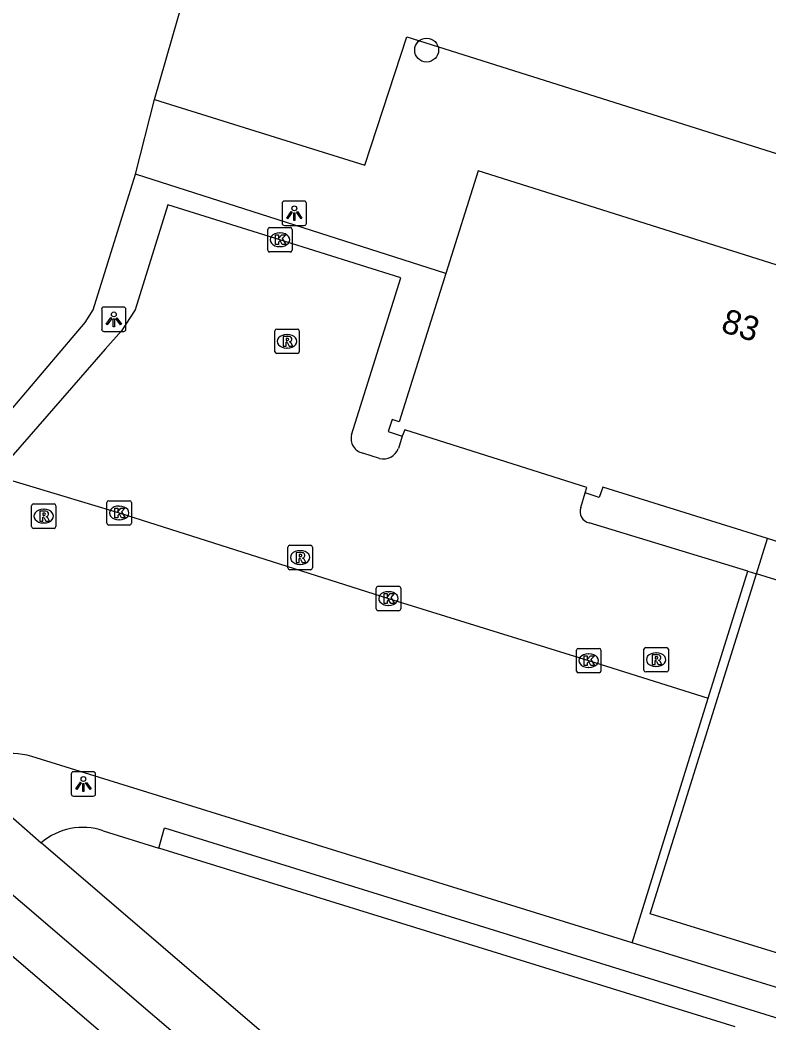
# Model space of a CAD drawing. Extents: x 162812 to 163818, y 381639 to 382470.
# Drawn here: x 163229.96 to 163260.65, y 381677.53 to 381718.61 of the extents above; entities that cross this region are included whole.
import ezdxf

# ---------------------------------------------------------------- set-up
doc = ezdxf.new("R2010")
doc.units = 0
for name, color, linetype in [('IMGEO_Boom', 7, 'Continuous'), ('IMGEO_Fietspad_gesloten', 7, 'Continuous'), ('IMGEO_Groenvoorziening', 7, 'Continuous'), ('IMGEO_Kolk', 7, 'Continuous'), ('IMGEO_Lichtpunt', 7, 'Continuous'), ('IMGEO_Muur', 7, 'Continuous'), ('IMGEO_Pand', 7, 'Continuous'), ('IMGEO_Pand_nummerreeks', 7, 'Continuous'), ('IMGEO_Rijbaan_lokaal_open', 7, 'Continuous'), ('IMGEO_Rioolput', 7, 'Continuous'), ('IMGEO_Voetpad_open', 7, 'Continuous')]:
    doc.layers.add(name, color=color, linetype=linetype)

msp = doc.modelspace()

# ---------------------------------------------------------------- linework, layer by layer
at = {"layer": 'IMGEO_Boom'}
msp.add_circle((163246.619, 381717.379), 0.489, dxfattribs=at)
at = {"layer": 'IMGEO_Fietspad_gesloten'}
for points in [[(163217.893, 381692.825), (163227.283, 381684.791), (163254.694, 381661.333)], [(163253.433, 381659.861), (163226.134, 381683.255)]]:
    msp.add_lwpolyline(points, dxfattribs=at)
at = {"layer": 'IMGEO_Groenvoorziening'}
for points in [[(163235.47, 381715.356), (163239.525, 381729.44)], [(163235.47, 381715.356), (163244.088, 381712.664), (163245.811, 381717.927), (163292.414, 381703.217)], [(163234.684, 381712.297), (163235.47, 381715.356)]]:
    msp.add_lwpolyline(points, dxfattribs=at)
at = {"layer": 'IMGEO_Kolk'}
for p, q in [((163240.182, 381710.108), (163241.034, 381710.108)), ((163240.107, 381709.182), (163240.107, 381710.034)), ((163240.595, 381709.888), (163240.62, 381709.888)), ((163241.108, 381710.034), (163241.108, 381709.182)), ((163240.618, 381709.328), (163240.593, 381709.328)), ((163241.034, 381709.108), (163240.182, 381709.108)), ((163233.52, 381697.994), (163233.52, 381698.846)), ((163233.595, 381698.92), (163234.447, 381698.92)), ((163234.008, 381698.7), (163234.033, 381698.7)), ((163234.521, 381698.846), (163234.521, 381697.994)), ((163234.031, 381698.14), (163234.006, 381698.14)), ((163234.447, 381697.92), (163233.595, 381697.92)), ((163244.554, 381694.487), (163244.554, 381695.339)), ((163244.629, 381695.413), (163245.481, 381695.413)), ((163245.555, 381695.339), (163245.555, 381694.487)), ((163245.042, 381695.193), (163245.067, 381695.193)), ((163245.065, 381694.633), (163245.04, 381694.633)), ((163245.481, 381694.413), (163244.629, 381694.413)), ((163252.757, 381691.944), (163252.757, 381692.796)), ((163252.832, 381692.87), (163253.684, 381692.87)), ((163253.758, 381692.796), (163253.758, 381691.944)), ((163253.245, 381692.65), (163253.27, 381692.65)), ((163253.268, 381692.09), (163253.243, 381692.09)), ((163253.684, 381691.87), (163252.832, 381691.87))]:
    msp.add_line(p, q, dxfattribs=at)
for points in [[(163240.182, 381710.108), (163241.034, 381710.108)], [(163240.107, 381709.182), (163240.107, 381710.034)], [(163240.428, 381709.808), (163240.551, 381709.808), (163240.551, 381709.657), (163240.681, 381709.808), (163240.845, 381709.808), (163240.699, 381709.657), (163240.852, 381709.408), (163240.7, 381709.408), (163240.615, 381709.572), (163240.551, 381709.505), (163240.551, 381709.408), (163240.428, 381709.408), (163240.428, 381709.808)], [(163241.108, 381710.034), (163241.108, 381709.182)], [(163241.034, 381709.108), (163240.182, 381709.108)], [(163233.52, 381697.994), (163233.52, 381698.846)], [(163233.595, 381698.92), (163234.447, 381698.92)], [(163233.841, 381698.62), (163233.964, 381698.62), (163233.964, 381698.469), (163234.094, 381698.62), (163234.258, 381698.62), (163234.112, 381698.469), (163234.265, 381698.22), (163234.113, 381698.22), (163234.028, 381698.384), (163233.964, 381698.317), (163233.964, 381698.22), (163233.841, 381698.22), (163233.841, 381698.62)], [(163234.521, 381698.846), (163234.521, 381697.994)], [(163234.447, 381697.92), (163233.595, 381697.92)], [(163244.554, 381694.487), (163244.554, 381695.339)], [(163244.629, 381695.413), (163245.481, 381695.413)], [(163245.555, 381695.339), (163245.555, 381694.487)], [(163244.875, 381695.113), (163244.998, 381695.113), (163244.998, 381694.962), (163245.128, 381695.113), (163245.292, 381695.113), (163245.146, 381694.962), (163245.299, 381694.713), (163245.147, 381694.713), (163245.062, 381694.877), (163244.998, 381694.81), (163244.998, 381694.713), (163244.875, 381694.713), (163244.875, 381695.113)], [(163245.481, 381694.413), (163244.629, 381694.413)], [(163252.757, 381691.944), (163252.757, 381692.796)], [(163252.832, 381692.87), (163253.684, 381692.87)], [(163253.758, 381692.796), (163253.758, 381691.944)], [(163253.078, 381692.57), (163253.201, 381692.57), (163253.201, 381692.419), (163253.331, 381692.57), (163253.495, 381692.57), (163253.349, 381692.419), (163253.502, 381692.17), (163253.35, 381692.17), (163253.265, 381692.334), (163253.201, 381692.267), (163253.201, 381692.17), (163253.078, 381692.17), (163253.078, 381692.57)], [(163253.684, 381691.87), (163252.832, 381691.87)]]:
    msp.add_lwpolyline(points, dxfattribs=at)
for centre, start, end in [((163240.184, 381710.032), 91.552, 178.448), ((163240.184, 381710.032), 91.552, 178.448), ((163241.032, 381710.032), 1.552, 88.448), ((163241.032, 381710.032), 1.552, 88.448), ((163240.184, 381709.184), 181.552, 268.448), ((163240.184, 381709.184), 181.552, 268.448), ((163241.032, 381709.184), 271.552, 358.448), ((163241.032, 381709.184), 271.552, 358.448), ((163233.597, 381698.844), 91.552, 178.448), ((163233.597, 381698.844), 91.552, 178.448), ((163234.445, 381698.844), 1.552, 88.448), ((163234.445, 381698.844), 1.552, 88.448), ((163233.597, 381697.996), 181.552, 268.448), ((163233.597, 381697.996), 181.552, 268.448), ((163234.445, 381697.996), 271.552, 358.448), ((163234.445, 381697.996), 271.552, 358.448), ((163244.631, 381695.337), 91.552, 178.448), ((163244.631, 381695.337), 91.552, 178.448), ((163245.479, 381695.337), 1.552, 88.448), ((163245.479, 381695.337), 1.552, 88.448), ((163244.631, 381694.489), 181.552, 268.448), ((163244.631, 381694.489), 181.552, 268.448), ((163245.479, 381694.489), 271.552, 358.448), ((163245.479, 381694.489), 271.552, 358.448), ((163252.834, 381692.794), 91.552, 178.448), ((163252.834, 381692.794), 91.552, 178.448), ((163253.682, 381692.794), 1.552, 88.448), ((163253.682, 381692.794), 1.552, 88.448), ((163252.834, 381691.946), 181.552, 268.448), ((163252.834, 381691.946), 181.552, 268.448), ((163253.682, 381691.946), 271.552, 358.448), ((163253.682, 381691.946), 271.552, 358.448)]:
    msp.add_arc(centre, 0.0765, start, end, dxfattribs=at)
for centre, major_axis, ratio, start_param, end_param in [((163240.594, 381709.608), (-0.387, 0.002), 0.722429, 4.712389, 7.853982), ((163240.619, 381709.608), (-0.39, 0.002), 0.717154, 1.570796, 4.712389), ((163234.007, 381698.42), (-0.387, 0.002), 0.722429, 4.712389, 7.853982), ((163234.032, 381698.42), (-0.39, 0.002), 0.717154, 1.570796, 4.712389), ((163245.041, 381694.913), (-0.387, 0.002), 0.722429, 4.712389, 7.853982), ((163245.066, 381694.913), (-0.39, 0.002), 0.717154, 1.570796, 4.712389), ((163253.244, 381692.37), (-0.387, 0.002), 0.722429, 4.712389, 7.853982), ((163253.269, 381692.37), (-0.39, 0.002), 0.717154, 1.570796, 4.712389)]:
    msp.add_ellipse(centre, major_axis=major_axis, ratio=ratio, start_param=start_param, end_param=end_param, dxfattribs=at)
at = {"layer": 'IMGEO_Lichtpunt'}
for p, q in [((163240.699, 381711.098), (163240.699, 381710.291)), ((163240.699, 381711.098), (163240.699, 381710.291)), ((163241.601, 381711.193), (163240.793, 381711.193)), ((163241.601, 381711.193), (163240.793, 381711.193)), ((163241.695, 381710.291), (163241.695, 381711.098)), ((163241.695, 381710.291), (163241.695, 381711.098)), ((163240.793, 381710.197), (163241.601, 381710.197)), ((163240.793, 381710.197), (163241.601, 381710.197)), ((163233.303, 381706.754), (163233.303, 381705.947)), ((163233.303, 381706.754), (163233.303, 381705.947)), ((163234.205, 381706.849), (163233.397, 381706.849)), ((163234.205, 381706.849), (163233.397, 381706.849)), ((163234.299, 381705.947), (163234.299, 381706.754)), ((163234.299, 381705.947), (163234.299, 381706.754)), ((163233.397, 381705.853), (163234.205, 381705.853)), ((163233.397, 381705.853), (163234.205, 381705.853)), ((163232.056, 381687.721), (163232.056, 381686.914)), ((163232.056, 381687.721), (163232.056, 381686.914)), ((163232.958, 381687.816), (163232.15, 381687.816)), ((163232.958, 381687.816), (163232.15, 381687.816)), ((163233.052, 381686.914), (163233.052, 381687.721)), ((163233.052, 381686.914), (163233.052, 381687.721)), ((163232.15, 381686.82), (163232.958, 381686.82)), ((163232.15, 381686.82), (163232.958, 381686.82))]:
    msp.add_line(p, q, dxfattribs=at)
for points in [[(163241.073, 381710.762), (163241.112, 381710.734), (163240.924, 381710.472), (163240.886, 381710.499), (163241.073, 381710.762)], [(163241.175, 381710.714), (163241.222, 381710.714), (163241.222, 381710.392), (163241.175, 381710.392), (163241.175, 381710.714)], [(163241.285, 381710.734), (163241.323, 381710.761), (163241.51, 381710.499), (163241.471, 381710.471), (163241.285, 381710.734)], [(163233.677, 381706.418), (163233.716, 381706.39), (163233.528, 381706.128), (163233.49, 381706.155), (163233.677, 381706.418)], [(163233.779, 381706.37), (163233.826, 381706.37), (163233.826, 381706.048), (163233.779, 381706.048), (163233.779, 381706.37)], [(163233.889, 381706.39), (163233.927, 381706.417), (163234.114, 381706.155), (163234.075, 381706.127), (163233.889, 381706.39)], [(163232.43, 381687.385), (163232.469, 381687.357), (163232.281, 381687.095), (163232.243, 381687.122), (163232.43, 381687.385)], [(163232.532, 381687.337), (163232.579, 381687.337), (163232.579, 381687.015), (163232.532, 381687.015), (163232.532, 381687.337)], [(163232.642, 381687.357), (163232.68, 381687.384), (163232.867, 381687.122), (163232.828, 381687.094), (163232.642, 381687.357)]]:
    msp.add_lwpolyline(points, dxfattribs=at)
for centre in [(163241.198, 381710.896), (163233.802, 381706.552), (163232.555, 381687.519)]:
    msp.add_circle(centre, 0.0994, dxfattribs=at)
for centre, start, end in [((163240.793, 381711.098), 90, 180), ((163240.793, 381711.098), 90, 180), ((163241.601, 381711.098), 0, 90), ((163241.601, 381711.098), 0, 90), ((163240.793, 381710.291), 180, 270), ((163240.793, 381710.291), 180, 270), ((163241.601, 381710.291), 270, 0), ((163241.601, 381710.291), 270, 360), ((163233.397, 381706.754), 90, 180), ((163233.397, 381706.754), 90, 180), ((163234.205, 381706.754), 0, 90), ((163234.205, 381706.754), 0, 90), ((163233.397, 381705.947), 180, 270), ((163233.397, 381705.947), 180, 270), ((163234.205, 381705.947), 270, 0), ((163234.205, 381705.947), 270, 360), ((163232.15, 381687.721), 90, 180), ((163232.15, 381687.721), 90, 180), ((163232.958, 381687.721), 0, 90), ((163232.958, 381687.721), 0, 90), ((163232.15, 381686.914), 180, 270), ((163232.15, 381686.914), 180, 270), ((163232.958, 381686.914), 270, 0), ((163232.958, 381686.914), 270, 360)]:
    msp.add_arc(centre, 0.0946, start, end, dxfattribs=at)
at = {"layer": 'IMGEO_Muur'}
for points in [[(163235.648, 381684.691), (163235.882, 381685.517), (163266.633, 381675.98), (163266.397, 381675.159)], [(163259.257, 381677.372), (163235.648, 381684.691)]]:
    msp.add_lwpolyline(points, dxfattribs=at)
at = {"layer": 'IMGEO_Pand'}
for points in [[(163271.631, 381705.207), (163248.724, 381712.426), (163247.4, 381708.224)], [(163247.4, 381708.224), (163245.487, 381702.155), (163245.2, 381702.245), (163245.043, 381701.749), (163245.615, 381701.568)], [(163253.109, 381699.248), (163253.186, 381699.465), (163245.722, 381701.819), (163245.615, 381701.568)], [(163260.585, 381697.367), (163253.841, 381699.48), (163253.684, 381699.054), (163253.109, 381699.248)], [(163268.934, 381695.278), (163268.817, 381694.899), (163269.061, 381694.786), (163268.937, 381694.297), (163268.366, 381694.484), (163268.437, 381694.907), (163260.585, 381697.367)]]:
    msp.add_lwpolyline(points, dxfattribs=at)
at = {"layer": 'IMGEO_Rijbaan_lokaal_open'}
for points in [[(163243.544, 381701.619), (163245.562, 381708.05), (163240.604, 381709.609), (163236.015, 381711.045), (163234.677, 381706.74), (163234.12, 381705.884), (163233.441, 381705.121), (163228.919, 381699.955)], [(163245.615, 381701.568), (163245.459, 381701.062)], [(163244.69, 381700.655), (163244.001, 381700.874)], [(163228.919, 381699.955), (163234.017, 381698.421), (163245.051, 381694.914), (163253.254, 381692.371), (163258.159, 381690.838)], [(163252.941, 381698.638), (163253.109, 381699.248)], [(163259.775, 381696.028), (163253.277, 381698.009)], [(163265.867, 381678.883), (163255.782, 381681.997), (163260.132, 381695.918)], [(163258.159, 381690.838), (163259.775, 381696.028)], [(163259.775, 381696.028), (163260.132, 381695.918)], [(163270.164, 381692.812), (163267.204, 381693.747), (163267.55, 381694.878), (163265.067, 381695.633), (163264.708, 381694.511), (163260.132, 381695.918)], [(163255.038, 381680.815), (163258.159, 381690.838)], [(163255.038, 381680.815), (163230.442, 381688.446)], [(163265.461, 381677.592), (163255.038, 381680.815)]]:
    msp.add_lwpolyline(points, dxfattribs=at)
for centre, radius, start, end in [((163244.124, 381701.462), 0.601, 164.9009, 258.1509), ((163244.85, 381701.282), 0.647, 255.6659, 340.1149), ((163253.383, 381698.47), 0.473, 159.1946, 257.026), ((163229.642, 381685.78), 2.783, 73.2964, 135.8436)]:
    msp.add_arc(centre, radius, start, end, dxfattribs=at)
at = {"layer": 'IMGEO_Rioolput'}
for p, q in [((163240.475, 381705.949), (163241.327, 381705.949)), ((163240.4, 381705.023), (163240.4, 381705.875)), ((163240.888, 381705.729), (163240.913, 381705.729)), ((163241.401, 381705.875), (163241.401, 381705.023)), ((163240.911, 381705.169), (163240.886, 381705.169)), ((163241.327, 381704.949), (163240.475, 381704.949)), ((163230.429, 381697.862), (163230.429, 381698.714)), ((163230.504, 381698.788), (163231.356, 381698.788)), ((163230.917, 381698.568), (163230.942, 381698.568)), ((163231.43, 381698.714), (163231.43, 381697.862)), ((163231.356, 381697.788), (163230.504, 381697.788)), ((163230.94, 381698.008), (163230.915, 381698.008)), ((163240.935, 381696.167), (163240.935, 381697.019)), ((163241.01, 381697.093), (163241.862, 381697.093)), ((163241.936, 381697.019), (163241.936, 381696.167)), ((163241.423, 381696.873), (163241.448, 381696.873)), ((163241.862, 381696.093), (163241.01, 381696.093)), ((163241.446, 381696.313), (163241.421, 381696.313)), ((163255.522, 381691.981), (163255.522, 381692.833)), ((163255.597, 381692.907), (163256.449, 381692.907)), ((163256.523, 381692.833), (163256.523, 381691.981)), ((163256.01, 381692.687), (163256.035, 381692.687)), ((163256.033, 381692.127), (163256.008, 381692.127)), ((163256.449, 381691.907), (163255.597, 381691.907))]:
    msp.add_line(p, q, dxfattribs=at)
for points in [[(163240.475, 381705.949), (163241.327, 381705.949)], [(163240.4, 381705.023), (163240.4, 381705.875)], [(163240.989, 381705.647), (163240.737, 381705.649), (163240.737, 381705.249)], [(163240.915, 381705.568), (163240.861, 381705.568), (163240.861, 381705.487)], [(163241.401, 381705.875), (163241.401, 381705.023)], [(163240.737, 381705.249), (163240.861, 381705.249), (163240.861, 381705.411), (163240.872, 381705.411)], [(163240.861, 381705.487), (163240.913, 381705.487)], [(163240.919, 381705.382), (163240.99, 381705.249), (163241.13, 381705.249), (163241.065, 381705.375)], [(163241.327, 381704.949), (163240.475, 381704.949)], [(163230.429, 381697.862), (163230.429, 381698.714)], [(163230.504, 381698.788), (163231.356, 381698.788)], [(163231.43, 381698.714), (163231.43, 381697.862)], [(163231.018, 381698.486), (163230.766, 381698.488), (163230.766, 381698.088)], [(163230.766, 381698.088), (163230.89, 381698.088), (163230.89, 381698.25), (163230.901, 381698.25)], [(163230.944, 381698.407), (163230.89, 381698.407), (163230.89, 381698.326)], [(163230.89, 381698.326), (163230.942, 381698.326)], [(163230.948, 381698.221), (163231.019, 381698.088), (163231.159, 381698.088), (163231.094, 381698.214)], [(163231.356, 381697.788), (163230.504, 381697.788)], [(163240.935, 381696.167), (163240.935, 381697.019)], [(163241.01, 381697.093), (163241.862, 381697.093)], [(163241.936, 381697.019), (163241.936, 381696.167)], [(163241.524, 381696.791), (163241.272, 381696.793), (163241.272, 381696.393)], [(163241.272, 381696.393), (163241.396, 381696.393), (163241.396, 381696.555), (163241.407, 381696.555)], [(163241.45, 381696.712), (163241.396, 381696.712), (163241.396, 381696.631)], [(163241.396, 381696.631), (163241.448, 381696.631)], [(163241.454, 381696.526), (163241.525, 381696.393), (163241.665, 381696.393), (163241.6, 381696.519)], [(163241.862, 381696.093), (163241.01, 381696.093)], [(163255.522, 381691.981), (163255.522, 381692.833)], [(163255.597, 381692.907), (163256.449, 381692.907)], [(163256.523, 381692.833), (163256.523, 381691.981)], [(163256.111, 381692.605), (163255.859, 381692.607), (163255.859, 381692.207)], [(163256.037, 381692.526), (163255.983, 381692.526), (163255.983, 381692.445)], [(163255.983, 381692.445), (163256.035, 381692.445)], [(163255.859, 381692.207), (163255.983, 381692.207), (163255.983, 381692.369), (163255.994, 381692.369)], [(163256.041, 381692.34), (163256.112, 381692.207), (163256.252, 381692.207), (163256.187, 381692.333)], [(163256.449, 381691.907), (163255.597, 381691.907)]]:
    msp.add_lwpolyline(points, dxfattribs=at)
for centre, radius, start, end in [((163240.477, 381705.873), 0.0765, 91.552, 178.448), ((163240.477, 381705.873), 0.0765, 91.552, 178.448), ((163241.325, 381705.873), 0.0765, 1.552, 88.448), ((163241.325, 381705.873), 0.0765, 1.552, 88.448), ((163240.921, 381705.472), 0.0964, 77.0061, 93.1865), ((163240.935, 381705.529), 0.0378, 276.6634, 79.6772), ((163240.988, 381705.537), 0.109, 350.3612, 89.416), ((163240.986, 381705.537), 0.112, 277.5842, 350.9817), ((163240.871, 381705.358), 0.0533, 26.0293, 88.6989), ((163240.897, 381705.676), 0.19, 274.7715, 282.9687), ((163240.97, 381705.322), 0.108, 29.5134, 73.7905), ((163240.477, 381705.025), 0.0765, 181.552, 268.448), ((163240.477, 381705.025), 0.0765, 181.552, 268.448), ((163241.325, 381705.025), 0.0765, 271.552, 358.448), ((163241.325, 381705.025), 0.0765, 271.552, 358.448), ((163230.506, 381698.712), 0.0765, 91.552, 178.448), ((163230.506, 381698.712), 0.0765, 91.552, 178.448), ((163231.354, 381698.712), 0.0765, 1.552, 88.448), ((163231.354, 381698.712), 0.0765, 1.552, 88.448), ((163230.9, 381698.197), 0.0533, 26.0293, 88.6989), ((163230.926, 381698.515), 0.19, 274.7715, 282.9687), ((163230.95, 381698.311), 0.0964, 77.0061, 93.1865), ((163230.964, 381698.368), 0.0378, 276.6634, 79.6772), ((163231.017, 381698.376), 0.109, 350.3612, 89.416), ((163231.015, 381698.376), 0.112, 277.5842, 350.9817), ((163230.999, 381698.161), 0.108, 29.5134, 73.7905), ((163230.506, 381697.864), 0.0765, 181.552, 268.448), ((163230.506, 381697.864), 0.0765, 181.552, 268.448), ((163231.354, 381697.864), 0.0765, 271.552, 358.448), ((163231.354, 381697.864), 0.0765, 271.552, 358.448), ((163241.012, 381697.017), 0.0765, 91.552, 178.448), ((163241.012, 381697.017), 0.0765, 91.552, 178.448), ((163241.86, 381697.017), 0.0765, 1.552, 88.448), ((163241.86, 381697.017), 0.0765, 1.552, 88.448), ((163241.406, 381696.502), 0.0533, 26.0293, 88.6989), ((163241.432, 381696.82), 0.19, 274.7715, 282.9687), ((163241.456, 381696.616), 0.0964, 77.0061, 93.1865), ((163241.47, 381696.673), 0.0378, 276.6634, 79.6772), ((163241.523, 381696.681), 0.109, 350.3612, 89.416), ((163241.521, 381696.681), 0.112, 277.5842, 350.9817), ((163241.505, 381696.466), 0.108, 29.5134, 73.7905), ((163241.012, 381696.169), 0.0765, 181.552, 268.448), ((163241.012, 381696.169), 0.0765, 181.552, 268.448), ((163241.86, 381696.169), 0.0765, 271.552, 358.448), ((163241.86, 381696.169), 0.0765, 271.552, 358.448), ((163255.599, 381692.831), 0.0765, 91.552, 178.448), ((163255.599, 381692.831), 0.0765, 91.552, 178.448), ((163256.447, 381692.831), 0.0765, 1.552, 88.448), ((163256.447, 381692.831), 0.0765, 1.552, 88.448), ((163256.019, 381692.634), 0.19, 274.7715, 282.9687), ((163256.043, 381692.43), 0.0964, 77.0061, 93.1865), ((163256.057, 381692.487), 0.0378, 276.6634, 79.6772), ((163256.11, 381692.495), 0.109, 350.3612, 89.416), ((163256.108, 381692.495), 0.112, 277.5842, 350.9817), ((163256.092, 381692.28), 0.108, 29.5134, 73.7905), ((163255.599, 381691.983), 0.0765, 181.552, 268.448), ((163255.599, 381691.983), 0.0765, 181.552, 268.448), ((163255.993, 381692.316), 0.0533, 26.0293, 88.6989), ((163256.447, 381691.983), 0.0765, 271.552, 358.448), ((163256.447, 381691.983), 0.0765, 271.552, 358.448)]:
    msp.add_arc(centre, radius, start, end, dxfattribs=at)
for centre, major_axis, ratio, start_param, end_param in [((163240.887, 381705.449), (-0.387, 0.002), 0.722429, 4.712389, 7.853982), ((163240.912, 381705.449), (-0.39, 0.002), 0.717154, 1.570796, 4.712389), ((163230.916, 381698.288), (-0.387, 0.002), 0.722429, 4.712389, 7.853982), ((163230.941, 381698.288), (-0.39, 0.002), 0.717154, 1.570796, 4.712389), ((163241.422, 381696.593), (-0.387, 0.002), 0.722429, 4.712389, 7.853982), ((163241.447, 381696.593), (-0.39, 0.002), 0.717154, 1.570796, 4.712389), ((163256.009, 381692.407), (-0.387, 0.002), 0.722429, 4.712389, 7.853982), ((163256.034, 381692.407), (-0.39, 0.002), 0.717154, 1.570796, 4.712389)]:
    msp.add_ellipse(centre, major_axis=major_axis, ratio=ratio, start_param=start_param, end_param=end_param, dxfattribs=at)
at = {"layer": 'IMGEO_Voetpad_open'}
for points in [[(163221.388, 381692.975), (163223.351, 381695.29), (163232.627, 381706.226), (163232.953, 381706.735), (163234.684, 381712.297)], [(163247.4, 381708.224), (163234.684, 381712.297)], [(163260.132, 381695.918), (163260.585, 381697.367)], [(163227.645, 381687.719), (163229.461, 381686.111), (163230.825, 381684.903)], [(163233.369, 381685.398), (163235.648, 381684.691)], [(163260.809, 381659.21), (163259.56, 381660.238), (163246.056, 381671.845), (163246.906, 381672.868), (163245.866, 381673.734), (163245.013, 381672.741), (163235.82, 381680.621), (163230.825, 381684.903)]]:
    msp.add_lwpolyline(points, dxfattribs=at)
msp.add_arc((163232.523, 381682.96), 2.58, 70.8649, 131.1566, dxfattribs=at)

# ---------------------------------------------------------------- texts
at = {"layer": 'IMGEO_Pand_nummerreeks'}
msp.add_text('83', height=1, rotation=342.5935, dxfattribs=at).set_placement((163258.632, 381705.858))

doc.saveas('drawing.dxf')
